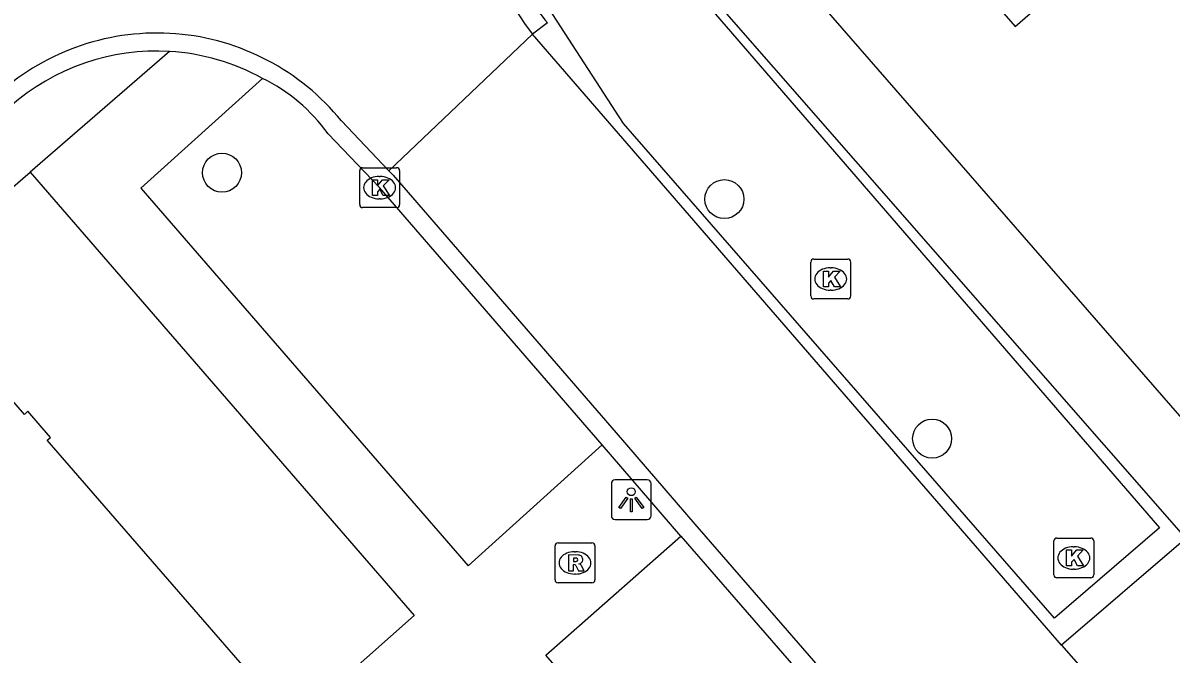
# Model space of a CAD drawing. Extents: x 155888 to 156864, y 383882 to 384671.
# Drawn here: x 156543.89 to 156572.68, y 384224.32 to 384240.14 of the extents above; entities that cross this region are included whole.
import ezdxf

# ---------------------------------------------------------------- set-up
doc = ezdxf.new("R2010")
doc.units = 0
for name, color, linetype in [('IMGEO_Boom', 7, 'Continuous'), ('IMGEO_Greppel_droge_sloot', 7, 'Continuous'), ('IMGEO_Kolk', 7, 'Continuous'), ('IMGEO_Lichtpunt', 7, 'Continuous'), ('IMGEO_Pand', 7, 'Continuous'), ('IMGEO_Rijbaan_lokaal_gesloten', 7, 'Continuous'), ('IMGEO_Rioolput', 7, 'Continuous'), ('IMGEO_Voetpad_open', 7, 'Continuous')]:
    doc.layers.add(name, color=color, linetype=linetype)

msp = doc.modelspace()

# ---------------------------------------------------------------- linework, layer by layer
at = {"layer": 'IMGEO_Boom'}
for centre in [(156548.879, 384236.387), (156561.479, 384235.725), (156566.689, 384229.719)]:
    msp.add_circle(centre, 0.489, dxfattribs=at)
at = {"layer": 'IMGEO_Greppel_droge_sloot'}
msp.add_lwpolyline([(156558.809, 384243.203), (156572.388, 384227.485), (156569.76, 384225.216), (156558.952, 384237.62), (156556.589, 384241.267), (156558.809, 384243.203)], dxfattribs=at)
at = {"layer": 'IMGEO_Kolk'}
for p, q in [((156552.332, 384235.587), (156552.332, 384236.439)), ((156552.407, 384236.513), (156553.259, 384236.513)), ((156553.333, 384236.439), (156553.333, 384235.587)), ((156552.82, 384236.293), (156552.845, 384236.293)), ((156552.843, 384235.733), (156552.818, 384235.733)), ((156553.259, 384235.513), (156552.407, 384235.513)), ((156563.644, 384233.296), (156563.644, 384234.148)), ((156563.719, 384234.222), (156564.571, 384234.222)), ((156564.132, 384234.002), (156564.157, 384234.002)), ((156564.645, 384234.148), (156564.645, 384233.296)), ((156564.155, 384233.442), (156564.13, 384233.442)), ((156564.571, 384233.222), (156563.719, 384233.222)), ((156569.741, 384226.3), (156569.741, 384227.152)), ((156569.816, 384227.226), (156570.668, 384227.226)), ((156570.742, 384227.152), (156570.742, 384226.3)), ((156570.229, 384227.006), (156570.254, 384227.006)), ((156570.668, 384226.226), (156569.816, 384226.226)), ((156570.252, 384226.446), (156570.227, 384226.446))]:
    msp.add_line(p, q, dxfattribs=at)
for points in [[(156552.332, 384235.587), (156552.332, 384236.439)], [(156552.407, 384236.513), (156553.259, 384236.513)], [(156553.333, 384236.439), (156553.333, 384235.587)], [(156552.653, 384236.213), (156552.776, 384236.213), (156552.776, 384236.062), (156552.906, 384236.213), (156553.07, 384236.213), (156552.924, 384236.062), (156553.077, 384235.813), (156552.925, 384235.813), (156552.84, 384235.977), (156552.776, 384235.91), (156552.776, 384235.813), (156552.653, 384235.813), (156552.653, 384236.213)], [(156553.259, 384235.513), (156552.407, 384235.513)], [(156563.644, 384233.296), (156563.644, 384234.148)], [(156563.719, 384234.222), (156564.571, 384234.222)], [(156564.645, 384234.148), (156564.645, 384233.296)], [(156563.965, 384233.922), (156564.088, 384233.922), (156564.088, 384233.771), (156564.218, 384233.922), (156564.382, 384233.922), (156564.236, 384233.771), (156564.389, 384233.522), (156564.237, 384233.522), (156564.152, 384233.686), (156564.088, 384233.619), (156564.088, 384233.522), (156563.965, 384233.522), (156563.965, 384233.922)], [(156564.571, 384233.222), (156563.719, 384233.222)], [(156569.741, 384226.3), (156569.741, 384227.152)], [(156569.816, 384227.226), (156570.668, 384227.226)], [(156570.742, 384227.152), (156570.742, 384226.3)], [(156570.062, 384226.926), (156570.185, 384226.926), (156570.185, 384226.775), (156570.315, 384226.926), (156570.479, 384226.926), (156570.333, 384226.775), (156570.486, 384226.526), (156570.334, 384226.526), (156570.249, 384226.69), (156570.185, 384226.623), (156570.185, 384226.526), (156570.062, 384226.526), (156570.062, 384226.926)], [(156570.668, 384226.226), (156569.816, 384226.226)]]:
    msp.add_lwpolyline(points, dxfattribs=at)
for centre, start, end in [((156552.409, 384236.437), 91.552, 178.448), ((156552.409, 384236.437), 91.552, 178.448), ((156553.257, 384236.437), 1.552, 88.448), ((156553.257, 384236.437), 1.552, 88.448), ((156552.409, 384235.589), 181.552, 268.448), ((156552.409, 384235.589), 181.552, 268.448), ((156553.257, 384235.589), 271.552, 358.448), ((156553.257, 384235.589), 271.552, 358.448), ((156563.721, 384234.146), 91.552, 178.448), ((156563.721, 384234.146), 91.552, 178.448), ((156564.569, 384234.146), 1.552, 88.448), ((156564.569, 384234.146), 1.552, 88.448), ((156563.721, 384233.298), 181.552, 268.448), ((156563.721, 384233.298), 181.552, 268.448), ((156564.569, 384233.298), 271.552, 358.448), ((156564.569, 384233.298), 271.552, 358.448), ((156569.818, 384227.15), 91.552, 178.448), ((156569.818, 384227.15), 91.552, 178.448), ((156570.666, 384227.15), 1.552, 88.448), ((156570.666, 384227.15), 1.552, 88.448), ((156569.818, 384226.302), 181.552, 268.448), ((156569.818, 384226.302), 181.552, 268.448), ((156570.666, 384226.302), 271.552, 358.448), ((156570.666, 384226.302), 271.552, 358.448)]:
    msp.add_arc(centre, 0.0765, start, end, dxfattribs=at)
for centre, major_axis, ratio, start_param, end_param in [((156552.819, 384236.013), (-0.387, 0.002), 0.722429, 4.712389, 7.853982), ((156552.844, 384236.013), (-0.39, 0.002), 0.717154, 1.570796, 4.712389), ((156564.131, 384233.722), (-0.387, 0.002), 0.722429, 4.712389, 7.853982), ((156564.156, 384233.722), (-0.39, 0.002), 0.717154, 1.570796, 4.712389), ((156570.228, 384226.726), (-0.387, 0.002), 0.722429, 4.712389, 7.853982), ((156570.253, 384226.726), (-0.39, 0.002), 0.717154, 1.570796, 4.712389)]:
    msp.add_ellipse(centre, major_axis=major_axis, ratio=ratio, start_param=start_param, end_param=end_param, dxfattribs=at)
at = {"layer": 'IMGEO_Lichtpunt'}
for p, q in [((156558.644, 384228.59), (156558.644, 384227.783)), ((156558.644, 384228.59), (156558.644, 384227.783)), ((156559.546, 384228.685), (156558.738, 384228.685)), ((156559.546, 384228.685), (156558.738, 384228.685)), ((156559.64, 384227.783), (156559.64, 384228.59)), ((156559.64, 384227.783), (156559.64, 384228.59)), ((156558.738, 384227.689), (156559.546, 384227.689)), ((156558.738, 384227.689), (156559.546, 384227.689))]:
    msp.add_line(p, q, dxfattribs=at)
for points in [[(156559.018, 384228.254), (156559.057, 384228.226), (156558.869, 384227.964), (156558.831, 384227.991), (156559.018, 384228.254)], [(156559.23, 384228.226), (156559.268, 384228.253), (156559.455, 384227.991), (156559.416, 384227.963), (156559.23, 384228.226)], [(156559.12, 384228.206), (156559.167, 384228.206), (156559.167, 384227.884), (156559.12, 384227.884), (156559.12, 384228.206)]]:
    msp.add_lwpolyline(points, dxfattribs=at)
msp.add_circle((156559.143, 384228.388), 0.0994, dxfattribs=at)
for centre, start, end in [((156558.738, 384228.59), 90, 180), ((156558.738, 384228.59), 90, 180), ((156559.546, 384228.59), 0, 90), ((156559.546, 384228.59), 0, 90), ((156558.738, 384227.783), 180, 270), ((156558.738, 384227.783), 180, 270), ((156559.546, 384227.783), 270, 0), ((156559.546, 384227.783), 270, 360)]:
    msp.add_arc(centre, 0.0946, start, end, dxfattribs=at)
at = {"layer": 'IMGEO_Pand'}
for points in [[(156572.983, 384249.416), (156570.545, 384247.296), (156568.194, 384250), (156567.133, 384251.22), (156565.732, 384250), (156562.538, 384247.22), (156566.458, 384242.709), (156568.767, 384240.052), (156573.109, 384243.825), (156575.401, 384241.186), (156577.527, 384243.033), (156578.131, 384243.558)], [(156550.654, 384222.583), (156544.493, 384229.68), (156544.577, 384229.751), (156544.012, 384230.409), (156543.926, 384230.326), (156540.977, 384233.732)]]:
    msp.add_lwpolyline(points, dxfattribs=at)
at = {"layer": 'IMGEO_Rijbaan_lokaal_gesloten'}
for points in [[(156556.665, 384239.864), (156553.067, 384236.435)], [(156569.935, 384224.54), (156556.665, 384239.864)], [(156551.874, 384237.686), (156553.067, 384236.435)], [(156553.067, 384236.435), (156553.173, 384236.323), (156558.763, 384229.864), (156560.737, 384227.574), (156571.597, 384215.07), (156573.455, 384212.939), (156580.065, 384205.304)], [(156569.935, 384224.54), (156574.388, 384219.467)]]:
    msp.add_lwpolyline(points, dxfattribs=at)
for centre, radius, start, end in [((156561.286, 384243.544), 5.907, 130.2807, 218.5282), ((156547.249, 384233.935), 5.955, 39.0403, 131.7769)]:
    msp.add_arc(centre, radius, start, end, dxfattribs=at)
at = {"layer": 'IMGEO_Rioolput'}
for p, q in [((156557.306, 384227.102), (156558.158, 384227.102)), ((156557.231, 384226.176), (156557.231, 384227.028)), ((156557.719, 384226.882), (156557.744, 384226.882)), ((156558.232, 384227.028), (156558.232, 384226.176)), ((156557.742, 384226.322), (156557.717, 384226.322)), ((156558.158, 384226.102), (156557.306, 384226.102))]:
    msp.add_line(p, q, dxfattribs=at)
for points in [[(156557.306, 384227.102), (156558.158, 384227.102)], [(156557.231, 384226.176), (156557.231, 384227.028)], [(156557.82, 384226.8), (156557.568, 384226.802), (156557.568, 384226.402)], [(156558.232, 384227.028), (156558.232, 384226.176)], [(156557.568, 384226.402), (156557.692, 384226.402), (156557.692, 384226.564), (156557.703, 384226.564)], [(156557.746, 384226.721), (156557.692, 384226.721), (156557.692, 384226.64)], [(156557.692, 384226.64), (156557.744, 384226.64)], [(156557.75, 384226.535), (156557.821, 384226.402), (156557.961, 384226.402), (156557.896, 384226.528)], [(156558.158, 384226.102), (156557.306, 384226.102)]]:
    msp.add_lwpolyline(points, dxfattribs=at)
for centre, radius, start, end in [((156557.308, 384227.026), 0.0765, 91.552, 178.448), ((156557.308, 384227.026), 0.0765, 91.552, 178.448), ((156558.156, 384227.026), 0.0765, 1.552, 88.448), ((156558.156, 384227.026), 0.0765, 1.552, 88.448), ((156557.819, 384226.69), 0.109, 350.3612, 89.416), ((156557.702, 384226.511), 0.0533, 26.0293, 88.6989), ((156557.728, 384226.829), 0.19, 274.7715, 282.9687), ((156557.752, 384226.625), 0.0964, 77.0061, 93.1865), ((156557.766, 384226.682), 0.0378, 276.6634, 79.6772), ((156557.817, 384226.69), 0.112, 277.5842, 350.9817), ((156557.801, 384226.475), 0.108, 29.5134, 73.7905), ((156557.308, 384226.178), 0.0765, 181.552, 268.448), ((156557.308, 384226.178), 0.0765, 181.552, 268.448), ((156558.156, 384226.178), 0.0765, 271.552, 358.448), ((156558.156, 384226.178), 0.0765, 271.552, 358.448)]:
    msp.add_arc(centre, radius, start, end, dxfattribs=at)
for centre, major_axis, ratio, start_param, end_param in [((156557.718, 384226.602), (-0.387, 0.002), 0.722429, 4.712389, 7.853982), ((156557.743, 384226.602), (-0.39, 0.002), 0.717154, 1.570796, 4.712389)]:
    msp.add_ellipse(centre, major_axis=major_axis, ratio=ratio, start_param=start_param, end_param=end_param, dxfattribs=at)
at = {"layer": 'IMGEO_Voetpad_open'}
for points in [[(156574.484, 384228.473), (156563.978, 384240.532), (156558.76, 384246.548)], [(156556.18, 384241.625), (156558.594, 384243.734), (156573.048, 384227.214), (156569.935, 384224.54)], [(156557.044, 384240.143), (156556.665, 384239.864)], [(156547.567, 384239.428), (156544.066, 384236.402)], [(156549.895, 384238.752), (156546.848, 384235.996), (156555.057, 384226.525), (156558.415, 384229.563)], [(156558.415, 384229.563), (156552.833, 384236.013), (156551.539, 384237.365)], [(156540.977, 384233.732), (156544.066, 384236.402)], [(156544.066, 384236.402), (156553.701, 384225.286), (156550.654, 384222.583)], [(156560.389, 384227.273), (156558.415, 384229.563)], [(156571.25, 384214.768), (156567.839, 384211.828), (156557, 384224.286), (156560.389, 384227.273)], [(156560.389, 384227.273), (156571.25, 384214.768)]]:
    msp.add_lwpolyline(points, dxfattribs=at)
for centre, radius, start, end in [((156560.678, 384243.254), 4.784, 199.913, 220.571), ((156547.233, 384233.927), 5.511, 86.5214, 131.6509), ((156547.237, 384233.947), 5.491, 61.0561, 86.5596), ((156547.973, 384234.806), 4.389, 35.6631, 64.03)]:
    msp.add_arc(centre, radius, start, end, dxfattribs=at)

doc.saveas('drawing.dxf')
